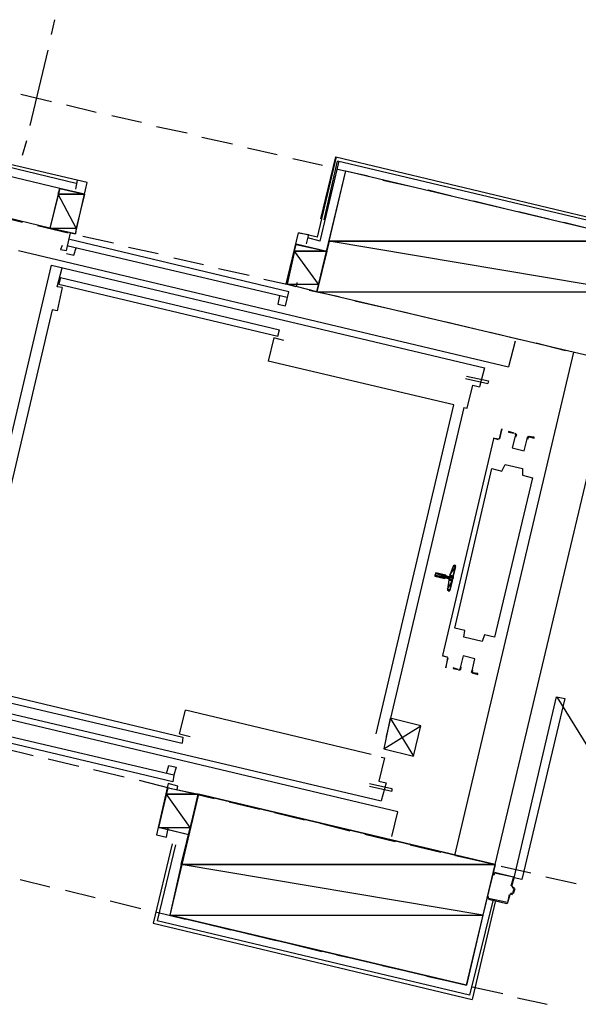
# Model space of a CAD drawing. Header units: feet. Extents: x -79 to 198, y -22 to 181.
# Tile 367 of 656: x 69 to 78, y 49 to 65. Entities that reach past the tile are written whole.
import ezdxf

# ---------------------------------------------------------------- set-up
doc = ezdxf.new("R2010")
doc.units = ezdxf.units.FT
for name, color, linetype in [('A-LINEA', 7, 'CONTINUOUS'), ('A-LINEA-FINA', 9, 'CONTINUOUS'), ('A-MURO-CONCRETO', 8, 'CONTINUOUS')]:
    doc.layers.add(name, color=color, linetype=linetype)

msp = doc.modelspace()

# ---------------------------------------------------------------- linework, layer by layer
at = {"layer": 'A-LINEA'}
for p, q in [((69.8133, 64.4178), (69.8667, 64.6578)), ((69.8133, 64.4178), (69.8667, 64.6578)), ((69.4667, 62.9511), (69.76, 64.1644)), ((69.4667, 62.9511), (69.76, 64.1644)), ((69.32, 63.4578), (69.8133, 63.3378)), ((69.32, 63.4578), (69.8133, 63.3378)), ((70.0533, 63.2844), (70.5333, 63.1644)), ((70.0533, 63.2844), (70.5333, 63.1644)), ((70.7867, 63.1111), (71.2667, 63.0044)), ((70.7867, 63.1111), (71.2667, 63.0044)), ((71.5067, 62.9378), (72, 62.8311)), ((71.5067, 62.9378), (72, 62.8311)), ((72.24, 62.7644), (72.7333, 62.6578)), ((72.24, 62.7644), (72.7333, 62.6578)), ((69.3467, 62.4711), (69.4133, 62.7111)), ((69.3467, 62.4711), (69.4133, 62.7111)), ((72.9733, 62.5911), (73.4533, 62.4844)), ((72.9733, 62.5911), (73.4533, 62.4844)), ((70.2133, 62.0178), (68.3733, 62.4578)), ((70.2267, 62.0711), (68.3867, 62.4978)), ((73.7067, 62.4178), (74.1867, 62.3111)), ((73.7067, 62.4178), (74.1867, 62.3111)), ((74.1067, 61.1511), (74.4133, 62.4444)), ((74.16, 61.4444), (74.4, 62.4444)), ((74.4, 62.4444), (79.5467, 61.2178)), ((69.9467, 61.9378), (68.5867, 62.2578)), ((69.9467, 61.9378), (68.5867, 62.2578)), ((74.1467, 61.0844), (74.4533, 62.3778)), ((74.2133, 61.4311), (74.4267, 62.3778)), ((79.48, 61.1778), (74.4267, 62.3778)), ((74.4267, 62.2444), (74.92, 62.1378)), ((74.4267, 62.2444), (74.92, 62.1378)), ((69.9467, 61.9378), (69.7867, 61.2978)), ((69.9467, 61.9378), (69.7867, 61.2978)), ((70.3467, 61.8444), (69.9467, 61.9378)), ((70.3467, 61.8444), (69.9467, 61.9378)), ((75.16, 62.0711), (75.6533, 61.9644)), ((75.16, 62.0711), (75.6533, 61.9644)), ((70.2, 61.2044), (70.3467, 61.8444)), ((70.2, 61.2044), (70.3467, 61.8444)), ((75.8933, 61.9111), (76.3733, 61.7911)), ((75.8933, 61.9111), (76.3733, 61.7911)), ((69.7867, 61.2978), (68.44, 61.6178)), ((69.7867, 61.2978), (68.44, 61.6178)), ((76.6267, 61.7378), (77.1067, 61.6178)), ((76.6267, 61.7378), (77.1067, 61.6178)), ((68.8667, 61.5111), (69.3467, 61.3911)), ((68.8667, 61.5111), (69.3467, 61.3911)), ((77.3467, 61.5644), (77.84, 61.4444)), ((77.3467, 61.5644), (77.84, 61.4444)), ((69.5867, 61.3378), (70.08, 61.2178)), ((69.5867, 61.3378), (70.08, 61.2178)), ((70.2, 61.2044), (69.7867, 61.2978)), ((70.2, 61.2044), (69.7867, 61.2978)), ((78.08, 61.3911), (78.5733, 61.2711)), ((78.08, 61.3911), (78.5733, 61.2711)), ((70.32, 61.1644), (70.8133, 61.0578)), ((70.32, 61.1644), (70.8133, 61.0578)), ((74.1067, 61.1511), (73.8, 61.2178)), ((73.6133, 60.1778), (70.08, 61.0044)), ((73.6133, 60.1778), (70.08, 61.0044)), ((73.64, 60.2711), (70.1067, 61.1111)), ((73.64, 60.2711), (70.1067, 61.1111)), ((71.0533, 60.9911), (71.5333, 60.8844)), ((71.0533, 60.9911), (71.5333, 60.8844)), ((74.1467, 61.0844), (73.9467, 61.1378)), ((69.28, 60.9378), (77.1867, 59.0578)), ((69.28, 60.9378), (77.1867, 59.0578)), ((68.12, 53.5244), (69.8133, 60.6978)), ((68.12, 53.5244), (69.8133, 60.6978)), ((69.8133, 60.6978), (76.8, 59.0444)), ((69.8133, 60.6978), (76.8, 59.0444)), ((71.7867, 60.8178), (72.2667, 60.7111)), ((71.7867, 60.8178), (72.2667, 60.7111)), ((69.9067, 60.3511), (69.9867, 60.6578)), ((69.9067, 60.3511), (69.9867, 60.6578)), ((72.5067, 60.6444), (73, 60.5378)), ((72.5067, 60.6444), (73, 60.5378)), ((69.9867, 60.3378), (69.9067, 60.3511)), ((69.9867, 60.3378), (69.9067, 60.3511)), ((69.96, 60.4978), (69.9333, 60.3911)), ((69.96, 60.4978), (69.9333, 60.3911)), ((69.9333, 60.3911), (73.4667, 59.5511)), ((69.9333, 60.3911), (73.4667, 59.5511)), ((69.96, 60.4978), (73.4933, 59.6578)), ((69.96, 60.4978), (73.4933, 59.6578)), ((73.24, 60.4711), (73.7333, 60.3644)), ((73.24, 60.4711), (73.7333, 60.3644)), ((73.4933, 60.2044), (73.4667, 60.0711)), ((73.4933, 60.2044), (73.4667, 60.0711)), ((73.9733, 60.2978), (74.4533, 60.1911)), ((73.9733, 60.2978), (74.4533, 60.1911)), ((74.7067, 60.1244), (75.1867, 60.0178)), ((74.7067, 60.1244), (75.1867, 60.0178)), ((69.8267, 59.9778), (68.4933, 54.3378)), ((69.8267, 59.9778), (68.4933, 54.3378)), ((75.4267, 59.9644), (75.92, 59.8444)), ((75.4267, 59.9644), (75.92, 59.8444)), ((76.16, 59.7911), (76.6533, 59.6711)), ((76.16, 59.7911), (76.6533, 59.6711)), ((73.4667, 59.5511), (73.4933, 59.6578)), ((73.4667, 59.5511), (73.4933, 59.6578)), ((76.8933, 59.6178), (77.3733, 59.4978)), ((76.8933, 59.6178), (77.3733, 59.4978)), ((77.2933, 59.4711), (77.1867, 59.0578)), ((77.2933, 59.4711), (77.1867, 59.0578)), ((77.6267, 59.4444), (78.1067, 59.3244)), ((77.6267, 59.4444), (78.1067, 59.3244)), ((76.32, 51.1778), (78.24, 59.2978)), ((76.32, 51.1778), (78.24, 59.2978)), ((76.3067, 58.4444), (73.3067, 59.1511)), ((76.3067, 58.4444), (73.3067, 59.1511)), ((76.9733, 51.0311), (78.8933, 59.1378)), ((76.9733, 51.0311), (78.8933, 59.1378)), ((76.8, 59.0444), (76.72, 58.7378)), ((76.8, 59.0444), (76.72, 58.7378)), ((76.4933, 58.8711), (76.8533, 58.7911)), ((76.4933, 58.8711), (76.8533, 58.7911)), ((75.0533, 53.1378), (76.3067, 58.4444)), ((75.0533, 53.1378), (76.3067, 58.4444)), ((76.4667, 58.4044), (75.2133, 53.0978)), ((76.4667, 58.4044), (75.2133, 53.0978)), ((76.9467, 57.8978), (76.9467, 57.8978)), ((76.9467, 57.8978), (76.9467, 57.8978)), ((76.2933, 55.8444), (76.24, 55.6978)), ((76.2933, 55.8444), (76.24, 55.6978)), ((76.3179, 55.8439), (76.2942, 55.8304)), ((76.3179, 55.8439), (76.2942, 55.8304)), ((76.1733, 55.6978), (76.1733, 55.6978)), ((76.1733, 55.6978), (76.1733, 55.6978)), ((76.2267, 55.6711), (76.1733, 55.6844)), ((76.2267, 55.6711), (76.1733, 55.6844)), ((76.1733, 55.6578), (76.2133, 55.6444)), ((76.1733, 55.6578), (76.2133, 55.6444)), ((76.1733, 55.6444), (76.1733, 55.6444)), ((76.1733, 55.6444), (76.1733, 55.6444)), ((76.1867, 55.6978), (76.1867, 55.6978)), ((76.1867, 55.6978), (76.1867, 55.6978)), ((76.2267, 55.6178), (76.2, 55.4711)), ((76.2267, 55.6178), (76.2, 55.4711)), ((76.2136, 55.4677), (76.2287, 55.445)), ((76.2136, 55.4677), (76.2287, 55.445)), ((76.2, 54.3778), (76.12, 54.3911)), ((76.2, 54.3778), (76.12, 54.3911)), ((68.4133, 53.9244), (71.9333, 53.0844)), ((68.4133, 53.9244), (71.9333, 53.0844)), ((68.16, 53.6978), (75.1333, 52.0578)), ((68.16, 53.6978), (75.1333, 52.0578)), ((68.3867, 53.8178), (71.92, 52.9911)), ((68.3867, 53.8178), (71.92, 52.9911)), ((80.2126, 50.1189), (77.9758, 53.724)), ((80.2126, 50.1189), (77.9758, 53.724)), ((75.4, 51.8844), (68.1467, 53.6044)), ((75.4, 51.8844), (68.1467, 53.6044)), ((71.88, 53.1378), (71.9733, 53.5244)), ((71.88, 53.1378), (71.9733, 53.5244)), ((74.9733, 52.8044), (71.9733, 53.5244)), ((74.9733, 52.8044), (71.9733, 53.5244)), ((71.7733, 52.3644), (68.24, 53.2044)), ((71.7733, 52.3644), (68.24, 53.2044)), ((71.7867, 52.4711), (68.2667, 53.2978)), ((71.7867, 52.4711), (68.2667, 53.2978)), ((75.1733, 52.8978), (75.7733, 53.2711)), ((75.1733, 52.8978), (75.7733, 53.2711)), ((71.88, 53.1378), (72.0533, 53.0978)), ((71.88, 53.1378), (72.0533, 53.0978)), ((71.9333, 53.0844), (71.92, 52.9911)), ((71.9333, 53.0844), (71.92, 52.9911)), ((69.04, 52.9111), (69.52, 52.7911)), ((69.04, 52.9111), (69.52, 52.7911)), ((69.76, 52.7378), (70.2533, 52.6178)), ((69.76, 52.7378), (70.2533, 52.6178)), ((75.1867, 52.7511), (75.0933, 52.3778)), ((75.1867, 52.7511), (75.0933, 52.3778)), ((75.1333, 52.7644), (75.1867, 52.7511)), ((75.1333, 52.7644), (75.1867, 52.7511)), ((70.4933, 52.5644), (70.9867, 52.4444)), ((70.4933, 52.5644), (70.9867, 52.4444)), ((71.6667, 52.4978), (71.7067, 52.6311)), ((71.6667, 52.4978), (71.7067, 52.6311)), ((71.2267, 52.3911), (71.7067, 52.2711)), ((71.2267, 52.3911), (71.7067, 52.2711)), ((71.5467, 51.6311), (71.6933, 52.2711)), ((71.5467, 51.6311), (71.6933, 52.2711)), ((74.9467, 52.3378), (75.3067, 52.2578)), ((74.9467, 52.3378), (75.3067, 52.2578)), ((74.9467, 52.2978), (75.3067, 52.2178)), ((74.9467, 52.2978), (75.3067, 52.2178)), ((75.3067, 52.2578), (75.3067, 52.2178)), ((75.3067, 52.2578), (75.3067, 52.2178)), ((71.9467, 52.2178), (72.44, 52.0978)), ((71.9467, 52.2178), (72.44, 52.0978)), ((72.68, 52.0444), (73.1733, 51.9244)), ((72.68, 52.0444), (73.1733, 51.9244)), ((73.4133, 51.8711), (73.8933, 51.7511)), ((73.4133, 51.8711), (73.8933, 51.7511)), ((75.3067, 51.4844), (75.4, 51.8844)), ((75.3067, 51.4844), (75.4, 51.8844)), ((74.1467, 51.6978), (74.6267, 51.5778)), ((74.1467, 51.6978), (74.6267, 51.5778)), ((74.8667, 51.5244), (75.36, 51.4044)), ((74.8667, 51.5244), (75.36, 51.4044)), ((71.76, 51.3644), (71.4533, 50.0844)), ((71.8133, 51.3511), (71.52, 50.1244)), ((75.6, 51.3511), (76.0933, 51.2311)), ((75.6, 51.3511), (76.0933, 51.2311)), ((76.3333, 51.1778), (76.8133, 51.0711)), ((76.3333, 51.1778), (76.8133, 51.0711)), ((77.0667, 51.0044), (77.5467, 50.8978)), ((77.0667, 51.0044), (77.5467, 50.8978)), ((76.96, 50.8978), (76.96, 50.8978)), ((76.96, 50.8978), (76.96, 50.8978)), ((77.24, 50.6844), (77.28, 50.8178)), ((77.24, 50.6844), (77.28, 50.8178)), ((77.7867, 50.8311), (78.28, 50.7244)), ((77.7867, 50.8311), (78.28, 50.7244)), ((69.3067, 50.7911), (69.7867, 50.6711)), ((69.3067, 50.7911), (69.7867, 50.6711)), ((77.2405, 50.6824), (77.2554, 50.6583)), ((77.2405, 50.6824), (77.2554, 50.6583)), ((77.2533, 50.6844), (77.2533, 50.6844)), ((77.2533, 50.6844), (77.2533, 50.6844)), ((70.04, 50.6178), (70.52, 50.4978)), ((70.04, 50.6178), (70.52, 50.4978)), ((77.1733, 50.4044), (77.2133, 50.5511)), ((77.1733, 50.4044), (77.2133, 50.5511)), ((77.2379, 50.5639), (77.2139, 50.549)), ((77.2379, 50.5639), (77.2139, 50.549)), ((77.2267, 50.5644), (77.2533, 50.5511)), ((77.2267, 50.5644), (77.2533, 50.5511)), ((77.2267, 50.5511), (77.2267, 50.5511)), ((77.2267, 50.5511), (77.2267, 50.5511)), ((77.2533, 50.5644), (77.2533, 50.5644)), ((77.2533, 50.5644), (77.2533, 50.5644)), ((77.2667, 50.5644), (77.2933, 50.6444)), ((77.2667, 50.5644), (77.2933, 50.6444)), ((70.76, 50.4444), (71.2533, 50.3244)), ((70.76, 50.4444), (71.2533, 50.3244)), ((76.9333, 50.4444), (76.56, 48.9244)), ((76.9733, 50.4311), (76.6, 48.8578)), ((76.8667, 50.4844), (76.8667, 50.4844)), ((76.8667, 50.4844), (76.8667, 50.4844)), ((76.8667, 50.4711), (77.16, 50.4044)), ((76.8667, 50.4711), (77.16, 50.4044)), ((77.1733, 50.4178), (77.1733, 50.4178)), ((77.1733, 50.4178), (77.1733, 50.4178)), ((71.4933, 50.2711), (71.9733, 50.1511)), ((71.4933, 50.2711), (71.9733, 50.1511)), ((71.4533, 50.0844), (76.6, 48.8578)), ((76.56, 48.9244), (71.52, 50.1244)), ((72.2267, 50.0978), (72.7067, 49.9778)), ((72.2267, 50.0978), (72.7067, 49.9778)), ((72.9467, 49.9244), (73.44, 49.8044)), ((72.9467, 49.9244), (73.44, 49.8044)), ((73.68, 49.7511), (74.1733, 49.6311)), ((73.68, 49.7511), (74.1733, 49.6311)), ((74.4133, 49.5778), (74.8933, 49.4711)), ((74.4133, 49.5778), (74.8933, 49.4711)), ((75.1467, 49.4044), (75.6267, 49.2978)), ((75.1467, 49.4044), (75.6267, 49.2978)), ((75.8667, 49.2311), (76.36, 49.1244)), ((75.8667, 49.2311), (76.36, 49.1244)), ((76.6, 49.0578), (77.0933, 48.9511)), ((76.6, 49.0578), (77.0933, 48.9511)), ((77.3333, 48.8844), (77.8133, 48.7778)), ((77.3333, 48.8844), (77.8133, 48.7778))]:
    msp.add_line(p, q, dxfattribs=at)
for points in [[(79.3467, 61.0844), (78.8933, 59.1378), (74.0933, 60.2711), (74.56, 62.2178), (79.3467, 61.0844)], [(79.3467, 61.0844), (78.8933, 59.1378), (74.0933, 60.2711), (74.56, 62.2178), (79.3467, 61.0844)], [(69.9867, 61.0178), (69.96, 60.9511), (70.0533, 60.9378), (70.12, 61.2178), (70.2, 61.2044), (70.3867, 62.0311), (70.2267, 62.0711), (70.2, 61.9244)], [(69.9867, 61.0178), (69.96, 60.9511), (70.0533, 60.9378), (70.12, 61.2178), (70.2, 61.2044), (70.3867, 62.0311), (70.2267, 62.0711), (70.2, 61.9244)], [(73.7733, 60.4178), (73.76, 60.3511), (73.6, 60.3911), (73.8, 61.2178), (73.96, 61.1911), (73.92, 61.0444)], [(73.7733, 60.4178), (73.76, 60.3511), (73.6, 60.3911), (73.8, 61.2178), (73.96, 61.1911), (73.92, 61.0444)], [(73.76, 61.0444), (74.2533, 60.9244), (74.0933, 60.2711), (73.6133, 60.3911)], [(73.76, 61.0444), (74.2533, 60.9244), (74.0933, 60.2711), (73.6133, 60.3911)], [(70.0533, 60.8844), (70.1733, 60.8578), (70.2133, 60.9778)], [(70.0533, 60.8844), (70.1733, 60.8578), (70.2133, 60.9778)], [(69.9867, 60.3378), (69.9067, 59.9644), (69.8267, 59.9778)], [(69.9867, 60.3378), (69.9067, 59.9644), (69.8267, 59.9778)], [(73.4667, 60.0711), (73.5867, 60.0444), (73.64, 60.2711)], [(73.4667, 60.0711), (73.5867, 60.0444), (73.64, 60.2711)], [(73.56, 59.4844), (73.4, 59.5244), (73.3067, 59.1511)], [(73.56, 59.4844), (73.4, 59.5244), (73.3067, 59.1511)], [(76.4667, 58.4044), (76.52, 58.3911), (76.6133, 58.7644), (76.72, 58.7378)], [(76.4667, 58.4044), (76.52, 58.3911), (76.6133, 58.7644), (76.72, 58.7378)], [(76.5067, 58.9111), (76.8667, 58.8311), (76.8533, 58.7911)], [(76.5067, 58.9111), (76.8667, 58.8311), (76.8533, 58.7911)], [(77.0267, 57.8844), (76.9467, 57.9111), (77.04, 57.8978), (77.08, 58.0578), (77.04, 57.8978), (77.04, 57.8978)], [(77.0267, 57.8844), (76.9467, 57.9111), (77.04, 57.8978), (77.08, 58.0578), (77.04, 57.8978), (77.04, 57.8978)], [(77.28, 57.9911), (77.1867, 58.0178), (77.1867, 58.0044), (77.28, 57.9911)], [(77.28, 57.9911), (77.1867, 58.0178), (77.1867, 58.0044), (77.28, 57.9911)], [(77.2973, 57.9408), (77.3064, 57.9609), (77.2915, 57.9772)], [(77.2973, 57.9408), (77.3064, 57.9609), (77.2915, 57.9772)], [(77.3043, 57.9295), (77.3196, 57.963), (77.2947, 57.9901)], [(77.3043, 57.9295), (77.3196, 57.963), (77.2947, 57.9901)], [(76.9467, 57.8978), (76.12, 54.4044), (76.2, 54.3778)], [(76.9467, 57.8978), (76.9467, 57.8978), (76.12, 54.4044), (76.12, 54.4044)], [(76.9467, 57.8978), (76.12, 54.4044), (76.2, 54.3778)], [(76.9467, 57.8978), (76.9467, 57.8978), (76.12, 54.4044), (76.12, 54.4044)], [(77.2931, 57.9435), (77.2476, 57.7509), (77.4402, 57.7053), (77.4858, 57.8979)], [(77.2931, 57.9435), (77.2476, 57.7509), (77.4402, 57.7053), (77.4858, 57.8979)], [(77.2931, 57.9435), (77.2476, 57.7509), (77.4402, 57.7053), (77.4858, 57.8979)], [(77.2931, 57.9435), (77.2476, 57.7509), (77.4402, 57.7053), (77.4858, 57.8979)], [(77.5207, 57.937), (77.4863, 57.9239), (77.4849, 57.8871)], [(77.5207, 57.937), (77.4863, 57.9239), (77.4849, 57.8871)], [(77.5177, 57.924), (77.4971, 57.9161), (77.4962, 57.8941)], [(77.5177, 57.924), (77.4971, 57.9161), (77.4962, 57.8941)], [(77.5067, 57.9378), (77.6, 57.9111), (77.6, 57.9244), (77.5067, 57.9378)], [(77.5067, 57.9378), (77.6, 57.9111), (77.6, 57.9244), (77.5067, 57.9378)], [(77.5733, 57.2711), (76.96, 54.6978), (76.8, 54.7378), (76.76, 54.6311), (76.4667, 54.6978), (76.48, 54.8044), (76.32, 54.8444), (76.92, 57.4178), (77.08, 57.3778), (77.1333, 57.4844), (77.4133, 57.4178), (77.4133, 57.3111), (77.5733, 57.2711)], [(77.5733, 57.2711), (76.96, 54.6978), (76.8, 54.7378), (76.76, 54.6311), (76.4667, 54.6978), (76.48, 54.8044), (76.32, 54.8444), (76.92, 57.4178), (77.08, 57.3778), (77.1333, 57.4844), (77.4133, 57.4178), (77.4133, 57.3111), (77.5733, 57.2711)], [(76.2267, 55.4444), (76.24, 55.4444), (76.3333, 55.8444), (76.32, 55.8578)], [(76.2267, 55.4444), (76.24, 55.4444), (76.3333, 55.8444), (76.32, 55.8578)], [(76.1733, 55.6978), (76.0133, 55.7378), (76, 55.6844), (76.16, 55.6444)], [(76.1733, 55.6978), (76.0133, 55.7378), (76, 55.6844), (76.16, 55.6444)], [(76.2395, 55.6198), (76.237, 55.635), (76.2246, 55.6439)], [(76.2395, 55.6198), (76.237, 55.635), (76.2246, 55.6439)], [(76.2287, 55.6716), (76.2438, 55.6741), (76.2528, 55.6865)], [(76.2287, 55.6716), (76.2438, 55.6741), (76.2528, 55.6865)], [(76.2, 54.3644), (76.2, 54.3644), (76.1733, 54.2178), (76.1733, 54.2044), (76.2133, 54.3644)], [(76.2, 54.3644), (76.2, 54.3644), (76.1733, 54.2178), (76.1733, 54.2044), (76.2133, 54.3644)], [(76.6003, 54.1587), (76.6458, 54.3513), (76.4531, 54.3969), (76.4075, 54.2043)], [(76.6003, 54.1587), (76.6458, 54.3513), (76.4531, 54.3969), (76.4075, 54.2043)], [(76.6003, 54.1587), (76.6458, 54.3513), (76.4531, 54.3969), (76.4075, 54.2043)], [(76.6003, 54.1587), (76.6458, 54.3513), (76.4531, 54.3969), (76.4075, 54.2043)], [(76.3733, 54.1778), (76.2933, 54.2044), (76.2933, 54.1911), (76.3733, 54.1778)], [(76.3733, 54.1778), (76.2933, 54.2044), (76.2933, 54.1911), (76.3733, 54.1778)], [(76.386, 54.1653), (76.4204, 54.1783), (76.4218, 54.2151)], [(76.386, 54.1653), (76.4204, 54.1783), (76.4218, 54.2151)], [(76.3889, 54.1783), (76.4096, 54.1861), (76.4104, 54.2082)], [(76.3889, 54.1783), (76.4096, 54.1861), (76.4104, 54.2082)], [(76.6023, 54.1727), (76.5871, 54.1392), (76.612, 54.1121)], [(76.6023, 54.1727), (76.5871, 54.1392), (76.612, 54.1121)], [(76.6094, 54.1614), (76.6003, 54.1413), (76.6152, 54.125)], [(76.6094, 54.1614), (76.6003, 54.1413), (76.6152, 54.125)], [(76.6, 54.1244), (76.6933, 54.0978), (76.6933, 54.1111), (76.6133, 54.1244)], [(76.6, 54.1244), (76.6933, 54.0978), (76.6933, 54.1111), (76.6133, 54.1244)], [(77.28, 50.8178), (77.96, 53.7378), (78.0933, 53.7111), (77.4, 50.7911), (77.28, 50.8178)], [(77.28, 50.8178), (77.96, 53.7378), (78.0933, 53.7111), (77.4, 50.7911), (77.28, 50.8178)], [(75.28, 53.3911), (75.6533, 52.7778), (75.7733, 53.2711), (75.28, 53.3911), (75.1733, 52.8978), (75.6533, 52.7778)], [(75.28, 53.3911), (75.6533, 52.7778), (75.7733, 53.2711), (75.28, 53.3911), (75.1733, 52.8978), (75.6533, 52.7778)], [(71.7067, 52.6311), (71.8267, 52.6044), (71.7867, 52.4711), (71.7733, 52.3644)], [(71.7067, 52.6311), (71.8267, 52.6044), (71.7867, 52.4711), (71.7733, 52.3644)], [(71.84, 52.2444), (71.8533, 52.2978), (71.6933, 52.3378), (71.5067, 51.5111), (71.6667, 51.4711), (71.6933, 51.6178)], [(71.84, 52.2444), (71.8533, 52.2978), (71.6933, 52.3378), (71.5067, 51.5111), (71.6667, 51.4711), (71.6933, 51.6178)], [(71.6933, 52.2711), (72.1867, 52.1644), (72.0267, 51.5111), (71.5467, 51.6311)], [(71.6933, 52.2711), (72.1867, 52.1644), (72.0267, 51.5111), (71.5467, 51.6311)], [(75.0933, 52.3778), (75.2133, 52.3511), (75.1333, 52.0578)], [(75.0933, 52.3778), (75.2133, 52.3511), (75.1333, 52.0578)], [(76.5067, 49.0844), (76.9733, 51.0311), (72.1867, 52.1644), (71.72, 50.2178), (76.5067, 49.0844)], [(76.5067, 49.0844), (76.9733, 51.0311), (72.1867, 52.1644), (71.72, 50.2178), (76.5067, 49.0844)], [(76.9467, 50.8978), (76.9467, 50.8711), (76.96, 50.8711), (76.96, 50.8978), (77.2667, 50.8311), (77.2267, 50.6844)], [(76.9467, 50.8978), (76.9467, 50.8711), (76.96, 50.8711), (76.96, 50.8978), (77.2667, 50.8311), (77.2267, 50.6844)], [(76.96, 50.9111), (77.2667, 50.8311), (77.2667, 50.8311)], [(76.96, 50.9111), (77.2667, 50.8311), (77.2667, 50.8311)], [(77.2533, 50.6578), (77.28, 50.6578), (77.2533, 50.5644), (77.2267, 50.5644)], [(77.2533, 50.6578), (77.28, 50.6578), (77.2533, 50.5644), (77.2267, 50.5644)], [(77.2533, 50.6711), (77.28, 50.6578), (77.28, 50.6578)], [(77.2533, 50.6711), (77.28, 50.6578), (77.28, 50.6578)], [(77.2, 50.5511), (77.1733, 50.4178), (76.8667, 50.4844), (76.8667, 50.5111), (76.8533, 50.5111), (76.8533, 50.4844)], [(77.2, 50.5511), (77.1733, 50.4178), (76.8667, 50.4844), (76.8667, 50.5111), (76.8533, 50.5111), (76.8533, 50.4844)]]:
    msp.add_lwpolyline(points, dxfattribs=at)
at = {"layer": 'A-LINEA-FINA'}
for p, q in [((76.3333, 55.8311), (76.2933, 55.8444)), ((76.3333, 55.8444), (76.2933, 55.8444)), ((76.3333, 55.8311), (76.2933, 55.8444)), ((76.3333, 55.8444), (76.2933, 55.8444)), ((76.3333, 55.8444), (76.3067, 55.8578)), ((76.3333, 55.8444), (76.3067, 55.8578)), ((76.16, 55.6578), (76, 55.6844)), ((76.16, 55.6578), (76, 55.6844)), ((76.1733, 55.6978), (76.0133, 55.7378)), ((76.1733, 55.6978), (76.0133, 55.7378)), ((76.1733, 55.6844), (76.0133, 55.7244)), ((76.1733, 55.6978), (76.0133, 55.7244)), ((76.1733, 55.6844), (76.0133, 55.7244)), ((76.1733, 55.6978), (76.0133, 55.7244)), ((76.28, 55.6311), (76.2267, 55.6444)), ((76.28, 55.6311), (76.2267, 55.6444)), ((76.28, 55.6178), (76.2267, 55.6311)), ((76.28, 55.6178), (76.2267, 55.6311)), ((76.2933, 55.6711), (76.24, 55.6844)), ((76.2933, 55.6711), (76.24, 55.6844)), ((76.24, 55.4578), (76.2, 55.4711)), ((76.24, 55.4578), (76.2, 55.4711)), ((76.24, 55.4578), (76.2, 55.4578)), ((76.24, 55.4578), (76.2, 55.4578)), ((76.24, 55.4444), (76.2133, 55.4578)), ((76.24, 55.4444), (76.2133, 55.4578)), ((76.24, 55.4444), (76.2133, 55.4578)), ((76.24, 55.4444), (76.2133, 55.4578)), ((76.24, 55.4444), (76.2133, 55.4444)), ((76.24, 55.4444), (76.2133, 55.4444)), ((76.24, 55.4444), (76.2133, 55.4444)), ((76.24, 55.4444), (76.2133, 55.4444)), ((76.24, 55.4444), (76.2267, 55.4444)), ((76.24, 55.4444), (76.2267, 55.4444))]:
    msp.add_line(p, q, dxfattribs=at)
for points in [[(76.24, 55.6978), (76.3333, 55.8311), (76.2933, 55.8444), (76.24, 55.6978)], [(76.24, 55.6978), (76.3333, 55.8311), (76.2933, 55.8444), (76.24, 55.6978)], [(76.2933, 55.6844), (76.24, 55.6978), (76.3333, 55.8311), (76.2933, 55.6844)], [(76.2933, 55.6844), (76.24, 55.6978), (76.3333, 55.8311), (76.2933, 55.6844)], [(76.2933, 55.8444), (76.3333, 55.8311), (76.3333, 55.8311), (76.2933, 55.8444)], [(76.3333, 55.8311), (76.3333, 55.8311), (76.2933, 55.8444), (76.3333, 55.8311)], [(76.3333, 55.8311), (76.2933, 55.8444), (76.3333, 55.8311), (76.3333, 55.8311), (76.3333, 55.8311)], [(76.3333, 55.8444), (76.3333, 55.8444), (76.2933, 55.8444), (76.3333, 55.8444)], [(76.3333, 55.8444), (76.2933, 55.8444), (76.3333, 55.8311), (76.3333, 55.8444), (76.3333, 55.8444)], [(76.2933, 55.8444), (76.3333, 55.8444), (76.3067, 55.8444), (76.2933, 55.8444)], [(76.2933, 55.8444), (76.3333, 55.8311), (76.3333, 55.8311), (76.2933, 55.8444)], [(76.3333, 55.8311), (76.3333, 55.8311), (76.2933, 55.8444), (76.3333, 55.8311)], [(76.3333, 55.8311), (76.2933, 55.8444), (76.3333, 55.8311), (76.3333, 55.8311), (76.3333, 55.8311)], [(76.3333, 55.8444), (76.3333, 55.8444), (76.2933, 55.8444), (76.3333, 55.8444)], [(76.3333, 55.8444), (76.2933, 55.8444), (76.3333, 55.8311), (76.3333, 55.8444), (76.3333, 55.8444)], [(76.2933, 55.8444), (76.3333, 55.8444), (76.3067, 55.8444), (76.2933, 55.8444)], [(76.3333, 55.8444), (76.3067, 55.8444), (76.3067, 55.8578), (76.3333, 55.8444), (76.3333, 55.8444)], [(76.3333, 55.8444), (76.3333, 55.8444), (76.3067, 55.8578), (76.3333, 55.8444)], [(76.3067, 55.8578), (76.3333, 55.8444), (76.3333, 55.8444), (76.3067, 55.8578)], [(76.3333, 55.8444), (76.3333, 55.8444), (76.3067, 55.8578), (76.3333, 55.8444)], [(76.3333, 55.8444), (76.3067, 55.8578), (76.32, 55.8578), (76.3333, 55.8444), (76.3333, 55.8444)], [(76.3067, 55.8578), (76.3333, 55.8444), (76.3333, 55.8444), (76.3067, 55.8578), (76.3067, 55.8578)], [(76.3333, 55.8444), (76.3067, 55.8444), (76.3067, 55.8578), (76.3333, 55.8444), (76.3333, 55.8444)], [(76.3333, 55.8444), (76.3333, 55.8444), (76.3067, 55.8578), (76.3333, 55.8444)], [(76.3067, 55.8578), (76.3333, 55.8444), (76.3333, 55.8444), (76.3067, 55.8578)], [(76.3333, 55.8444), (76.3333, 55.8444), (76.3067, 55.8578), (76.3333, 55.8444)], [(76.3333, 55.8444), (76.3067, 55.8578), (76.32, 55.8578), (76.3333, 55.8444), (76.3333, 55.8444)], [(76.3067, 55.8578), (76.3333, 55.8444), (76.3333, 55.8444), (76.3067, 55.8578), (76.3067, 55.8578)], [(76.3067, 55.8444), (76.3333, 55.8444), (76.3333, 55.8444), (76.3067, 55.8444)], [(76.3067, 55.8444), (76.3333, 55.8444), (76.3333, 55.8444), (76.3067, 55.8444)], [(76, 55.6978), (76.2933, 55.6578), (76.0133, 55.7244), (76, 55.6978), (76, 55.6978)], [(76, 55.6978), (76.2933, 55.6578), (76.0133, 55.7244), (76, 55.6978), (76, 55.6978)], [(76, 55.6844), (76.16, 55.6578), (76, 55.6978), (76, 55.6844), (76, 55.6844)], [(76, 55.6978), (76.16, 55.6578), (76.16, 55.6578), (76, 55.6978)], [(76.16, 55.6578), (76.16, 55.6578), (76, 55.6978), (76.16, 55.6578), (76.16, 55.6578)], [(76, 55.6978), (76.16, 55.6578), (76.16, 55.6578), (76, 55.6978)], [(76.16, 55.6578), (76.16, 55.6578), (76, 55.6978), (76.16, 55.6578), (76.16, 55.6578)], [(76.1733, 55.6578), (76.1733, 55.6578), (76, 55.6978), (76.1733, 55.6578)], [(76.1733, 55.6578), (76, 55.6978), (76.16, 55.6578), (76.1733, 55.6578), (76.1733, 55.6578)], [(76, 55.6978), (76.1733, 55.6578), (76.1733, 55.6578), (76, 55.6978)], [(76.1733, 55.6578), (76.1733, 55.6578), (76, 55.6978), (76.1733, 55.6578), (76.1733, 55.6578)], [(76, 55.6978), (76.1733, 55.6578), (76.1733, 55.6578), (76, 55.6978)], [(76.1733, 55.6578), (76.1733, 55.6578), (76, 55.6978), (76.1733, 55.6578), (76.1733, 55.6578)], [(76, 55.6978), (76.1733, 55.6578), (76.1733, 55.6578), (76, 55.6978)], [(76.1733, 55.6578), (76.1733, 55.6578), (76, 55.6978), (76.1733, 55.6578), (76.1733, 55.6578)], [(76.28, 55.6311), (76, 55.6978), (76.2933, 55.6578), (76.28, 55.6311)], [(76, 55.6844), (76.16, 55.6578), (76, 55.6978), (76, 55.6844), (76, 55.6844)], [(76, 55.6978), (76.16, 55.6578), (76.16, 55.6578), (76, 55.6978)], [(76.16, 55.6578), (76.16, 55.6578), (76, 55.6978), (76.16, 55.6578), (76.16, 55.6578)], [(76, 55.6978), (76.16, 55.6578), (76.16, 55.6578), (76, 55.6978)], [(76.16, 55.6578), (76.16, 55.6578), (76, 55.6978), (76.16, 55.6578), (76.16, 55.6578)], [(76.1733, 55.6578), (76.1733, 55.6578), (76, 55.6978), (76.1733, 55.6578)], [(76.1733, 55.6578), (76, 55.6978), (76.16, 55.6578), (76.1733, 55.6578), (76.1733, 55.6578)], [(76, 55.6978), (76.1733, 55.6578), (76.1733, 55.6578), (76, 55.6978)], [(76.1733, 55.6578), (76.1733, 55.6578), (76, 55.6978), (76.1733, 55.6578), (76.1733, 55.6578)], [(76, 55.6978), (76.1733, 55.6578), (76.1733, 55.6578), (76, 55.6978)], [(76.1733, 55.6578), (76.1733, 55.6578), (76, 55.6978), (76.1733, 55.6578), (76.1733, 55.6578)], [(76, 55.6978), (76.1733, 55.6578), (76.1733, 55.6578), (76, 55.6978)], [(76.1733, 55.6578), (76.1733, 55.6578), (76, 55.6978), (76.1733, 55.6578), (76.1733, 55.6578)], [(76.28, 55.6311), (76, 55.6978), (76.2933, 55.6578), (76.28, 55.6311)], [(76, 55.6844), (76.16, 55.6444), (76.16, 55.6444), (76, 55.6844)], [(76.16, 55.6444), (76.16, 55.6444), (76, 55.6844), (76.16, 55.6444), (76.16, 55.6444)], [(76.16, 55.6578), (76.16, 55.6578), (76, 55.6844), (76.16, 55.6578)], [(76.16, 55.6578), (76, 55.6844), (76.16, 55.6444), (76.16, 55.6578), (76.16, 55.6578)], [(76, 55.6844), (76.16, 55.6444), (76.16, 55.6444), (76, 55.6844)], [(76.16, 55.6444), (76.16, 55.6444), (76, 55.6844), (76.16, 55.6444), (76.16, 55.6444)], [(76.16, 55.6578), (76.16, 55.6578), (76, 55.6844), (76.16, 55.6578)], [(76.16, 55.6578), (76, 55.6844), (76.16, 55.6444), (76.16, 55.6578), (76.16, 55.6578)], [(76.0133, 55.7244), (76.1733, 55.6978), (76.0133, 55.7378), (76.0133, 55.7244)], [(76.0133, 55.7378), (76.1733, 55.6978), (76.1733, 55.6978), (76.0133, 55.7378), (76.0133, 55.7378)], [(76.0133, 55.7378), (76.1733, 55.6978), (76.1733, 55.6978), (76.0133, 55.7378)], [(76.1733, 55.6978), (76.1733, 55.6978), (76.0133, 55.7378), (76.1733, 55.6978), (76.1733, 55.6978)], [(76.0133, 55.7378), (76.1733, 55.6978), (76.1733, 55.6978), (76.0133, 55.7378)], [(76.1733, 55.6978), (76.1733, 55.6978), (76.0133, 55.7378), (76.1733, 55.6978), (76.1733, 55.6978)], [(76.0133, 55.7244), (76.1733, 55.6978), (76.0133, 55.7378), (76.0133, 55.7244)], [(76.0133, 55.7378), (76.1733, 55.6978), (76.1733, 55.6978), (76.0133, 55.7378), (76.0133, 55.7378)], [(76.0133, 55.7378), (76.1733, 55.6978), (76.1733, 55.6978), (76.0133, 55.7378)], [(76.1733, 55.6978), (76.1733, 55.6978), (76.0133, 55.7378), (76.1733, 55.6978), (76.1733, 55.6978)], [(76.0133, 55.7378), (76.1733, 55.6978), (76.1733, 55.6978), (76.0133, 55.7378)], [(76.1733, 55.6978), (76.1733, 55.6978), (76.0133, 55.7378), (76.1733, 55.6978), (76.1733, 55.6978)], [(76.0133, 55.7244), (76.1733, 55.6844), (76.1733, 55.6844), (76.0133, 55.7244)], [(76.1733, 55.6844), (76.1733, 55.6844), (76.0133, 55.7244), (76.1733, 55.6844), (76.1733, 55.6844)], [(76.0133, 55.7244), (76.1733, 55.6844), (76.1733, 55.6844), (76.0133, 55.7244)], [(76.1733, 55.6844), (76.1733, 55.6844), (76.0133, 55.7244), (76.1733, 55.6844), (76.1733, 55.6844)], [(76.0133, 55.7244), (76.1733, 55.6844), (76.1733, 55.6844), (76.0133, 55.7244)], [(76.1733, 55.6844), (76.1733, 55.6844), (76.0133, 55.7244), (76.1733, 55.6844)], [(76.0133, 55.7244), (76.1733, 55.6844), (76.1733, 55.6844), (76.0133, 55.7244), (76.0133, 55.7244)], [(76.1733, 55.6978), (76.1733, 55.6978), (76.0133, 55.7244), (76.1733, 55.6978)], [(76.1733, 55.6978), (76.0133, 55.7244), (76.1733, 55.6844), (76.1733, 55.6978), (76.1733, 55.6978)], [(76.0133, 55.7244), (76.1733, 55.6844), (76.1733, 55.6844), (76.0133, 55.7244)], [(76.1733, 55.6844), (76.1733, 55.6844), (76.0133, 55.7244), (76.1733, 55.6844), (76.1733, 55.6844)], [(76.0133, 55.7244), (76.1733, 55.6844), (76.1733, 55.6844), (76.0133, 55.7244)], [(76.1733, 55.6844), (76.1733, 55.6844), (76.0133, 55.7244), (76.1733, 55.6844), (76.1733, 55.6844)], [(76.0133, 55.7244), (76.1733, 55.6844), (76.1733, 55.6844), (76.0133, 55.7244)], [(76.1733, 55.6844), (76.1733, 55.6844), (76.0133, 55.7244), (76.1733, 55.6844)], [(76.0133, 55.7244), (76.1733, 55.6844), (76.1733, 55.6844), (76.0133, 55.7244), (76.0133, 55.7244)], [(76.1733, 55.6978), (76.1733, 55.6978), (76.0133, 55.7244), (76.1733, 55.6978)], [(76.1733, 55.6978), (76.0133, 55.7244), (76.1733, 55.6844), (76.1733, 55.6978), (76.1733, 55.6978)], [(76.2, 55.4711), (76.28, 55.6044), (76.2267, 55.6178), (76.2, 55.4711), (76.2, 55.4711)], [(76.2, 55.4711), (76.28, 55.6044), (76.2267, 55.6178), (76.2, 55.4711), (76.2, 55.4711)], [(76.24, 55.4578), (76.2, 55.4711), (76.28, 55.6044), (76.24, 55.4578)], [(76.24, 55.4578), (76.2, 55.4711), (76.28, 55.6044), (76.24, 55.4578)], [(76.2267, 55.6444), (76.28, 55.6311), (76.2133, 55.6444), (76.2267, 55.6444), (76.2267, 55.6444)], [(76.2133, 55.6444), (76.28, 55.6311), (76.28, 55.6311), (76.2133, 55.6444)], [(76.28, 55.6311), (76.28, 55.6311), (76.2133, 55.6444), (76.28, 55.6311), (76.28, 55.6311)], [(76.2267, 55.6444), (76.28, 55.6311), (76.2133, 55.6444), (76.2267, 55.6444), (76.2267, 55.6444)], [(76.2133, 55.6444), (76.28, 55.6311), (76.28, 55.6311), (76.2133, 55.6444)], [(76.28, 55.6311), (76.28, 55.6311), (76.2133, 55.6444), (76.28, 55.6311), (76.28, 55.6311)], [(76.2267, 55.6711), (76.2933, 55.6711), (76.24, 55.6844), (76.2267, 55.6711), (76.2267, 55.6711)], [(76.2267, 55.6711), (76.2933, 55.6711), (76.24, 55.6844), (76.2267, 55.6711), (76.2267, 55.6711)], [(76.2267, 55.6711), (76.2933, 55.6578), (76.2933, 55.6578), (76.2267, 55.6711)], [(76.2933, 55.6578), (76.2933, 55.6578), (76.2267, 55.6711), (76.2933, 55.6578), (76.2933, 55.6578)], [(76.2267, 55.6711), (76.2933, 55.6578), (76.2933, 55.6578), (76.2267, 55.6711)], [(76.2933, 55.6578), (76.2933, 55.6578), (76.2267, 55.6711), (76.2933, 55.6578), (76.2933, 55.6578)], [(76.2267, 55.6711), (76.2933, 55.6578), (76.2933, 55.6578), (76.2267, 55.6711)], [(76.2933, 55.6578), (76.2933, 55.6578), (76.2267, 55.6711), (76.2933, 55.6578), (76.2933, 55.6578)], [(76.2933, 55.6578), (76.2267, 55.6711), (76.2933, 55.6711), (76.2933, 55.6578)], [(76.2267, 55.6711), (76.2933, 55.6578), (76.2933, 55.6578), (76.2267, 55.6711)], [(76.2933, 55.6578), (76.2933, 55.6578), (76.2267, 55.6711), (76.2933, 55.6578), (76.2933, 55.6578)], [(76.2267, 55.6711), (76.2933, 55.6578), (76.2933, 55.6578), (76.2267, 55.6711)], [(76.2933, 55.6578), (76.2933, 55.6578), (76.2267, 55.6711), (76.2933, 55.6578), (76.2933, 55.6578)], [(76.2267, 55.6711), (76.2933, 55.6578), (76.2933, 55.6578), (76.2267, 55.6711)], [(76.2933, 55.6578), (76.2933, 55.6578), (76.2267, 55.6711), (76.2933, 55.6578), (76.2933, 55.6578)], [(76.2933, 55.6578), (76.2267, 55.6711), (76.2933, 55.6711), (76.2933, 55.6578)], [(76.2267, 55.6311), (76.28, 55.6311), (76.2267, 55.6444), (76.2267, 55.6311), (76.2267, 55.6311)], [(76.2267, 55.6444), (76.28, 55.6311), (76.28, 55.6311), (76.2267, 55.6444)], [(76.28, 55.6311), (76.28, 55.6311), (76.2267, 55.6444), (76.28, 55.6311), (76.28, 55.6311)], [(76.2267, 55.6444), (76.28, 55.6311), (76.28, 55.6311), (76.2267, 55.6444)], [(76.28, 55.6311), (76.28, 55.6311), (76.2267, 55.6444), (76.28, 55.6311), (76.28, 55.6311)], [(76.2267, 55.6311), (76.28, 55.6311), (76.2267, 55.6444), (76.2267, 55.6311), (76.2267, 55.6311)], [(76.2267, 55.6444), (76.28, 55.6311), (76.28, 55.6311), (76.2267, 55.6444)], [(76.28, 55.6311), (76.28, 55.6311), (76.2267, 55.6444), (76.28, 55.6311), (76.28, 55.6311)], [(76.2267, 55.6444), (76.28, 55.6311), (76.28, 55.6311), (76.2267, 55.6444)], [(76.28, 55.6311), (76.28, 55.6311), (76.2267, 55.6444), (76.28, 55.6311), (76.28, 55.6311)], [(76.2267, 55.6178), (76.28, 55.6178), (76.2267, 55.6311), (76.2267, 55.6178)], [(76.2267, 55.6311), (76.28, 55.6178), (76.28, 55.6178), (76.2267, 55.6311)], [(76.28, 55.6178), (76.28, 55.6178), (76.2267, 55.6311), (76.28, 55.6178)], [(76.28, 55.6178), (76.2267, 55.6311), (76.28, 55.6178), (76.28, 55.6178), (76.28, 55.6178)], [(76.2267, 55.6311), (76.28, 55.6178), (76.28, 55.6178), (76.2267, 55.6311)], [(76.28, 55.6178), (76.28, 55.6178), (76.2267, 55.6311), (76.28, 55.6178), (76.28, 55.6178)], [(76.28, 55.6178), (76.2267, 55.6311), (76.28, 55.6311), (76.28, 55.6178)], [(76.2267, 55.6178), (76.28, 55.6178), (76.2267, 55.6311), (76.2267, 55.6178)], [(76.2267, 55.6311), (76.28, 55.6178), (76.28, 55.6178), (76.2267, 55.6311)], [(76.28, 55.6178), (76.28, 55.6178), (76.2267, 55.6311), (76.28, 55.6178)], [(76.28, 55.6178), (76.2267, 55.6311), (76.28, 55.6178), (76.28, 55.6178), (76.28, 55.6178)], [(76.2267, 55.6311), (76.28, 55.6178), (76.28, 55.6178), (76.2267, 55.6311)], [(76.28, 55.6178), (76.28, 55.6178), (76.2267, 55.6311), (76.28, 55.6178), (76.28, 55.6178)], [(76.28, 55.6178), (76.2267, 55.6311), (76.28, 55.6311), (76.28, 55.6178)], [(76.28, 55.6044), (76.2267, 55.6178), (76.28, 55.6178), (76.28, 55.6044)], [(76.28, 55.6044), (76.2267, 55.6178), (76.28, 55.6178), (76.28, 55.6044)], [(76.24, 55.6844), (76.2933, 55.6844), (76.24, 55.6978), (76.24, 55.6844), (76.24, 55.6844)], [(76.24, 55.6844), (76.2933, 55.6844), (76.24, 55.6978), (76.24, 55.6844), (76.24, 55.6844)], [(76.24, 55.6844), (76.2933, 55.6711), (76.2933, 55.6711), (76.24, 55.6844)], [(76.2933, 55.6711), (76.2933, 55.6711), (76.24, 55.6844), (76.2933, 55.6711), (76.2933, 55.6711)], [(76.24, 55.6844), (76.2933, 55.6711), (76.2933, 55.6711), (76.24, 55.6844)], [(76.2933, 55.6711), (76.2933, 55.6711), (76.24, 55.6844), (76.2933, 55.6711), (76.2933, 55.6711)], [(76.24, 55.6844), (76.2933, 55.6711), (76.2933, 55.6711), (76.24, 55.6844)], [(76.2933, 55.6711), (76.2933, 55.6711), (76.24, 55.6844), (76.2933, 55.6711)], [(76.24, 55.6844), (76.2933, 55.6711), (76.2933, 55.6711), (76.24, 55.6844), (76.24, 55.6844)], [(76.2933, 55.6711), (76.24, 55.6844), (76.2933, 55.6844), (76.2933, 55.6711)], [(76.24, 55.6844), (76.2933, 55.6711), (76.2933, 55.6711), (76.24, 55.6844)], [(76.2933, 55.6711), (76.2933, 55.6711), (76.24, 55.6844), (76.2933, 55.6711), (76.2933, 55.6711)], [(76.24, 55.6844), (76.2933, 55.6711), (76.2933, 55.6711), (76.24, 55.6844)], [(76.2933, 55.6711), (76.2933, 55.6711), (76.24, 55.6844), (76.2933, 55.6711), (76.2933, 55.6711)], [(76.24, 55.6844), (76.2933, 55.6711), (76.2933, 55.6711), (76.24, 55.6844)], [(76.2933, 55.6711), (76.2933, 55.6711), (76.24, 55.6844), (76.2933, 55.6711)], [(76.24, 55.6844), (76.2933, 55.6711), (76.2933, 55.6711), (76.24, 55.6844), (76.24, 55.6844)], [(76.2933, 55.6711), (76.24, 55.6844), (76.2933, 55.6844), (76.2933, 55.6711)], [(76.2, 55.4578), (76.24, 55.4578), (76.2, 55.4711), (76.2, 55.4578)], [(76.2, 55.4711), (76.24, 55.4578), (76.24, 55.4578), (76.2, 55.4711), (76.2, 55.4711)], [(76.2, 55.4578), (76.24, 55.4578), (76.2, 55.4711), (76.2, 55.4578)], [(76.2, 55.4711), (76.24, 55.4578), (76.24, 55.4578), (76.2, 55.4711), (76.2, 55.4711)], [(76.2133, 55.4578), (76.24, 55.4444), (76.2, 55.4578), (76.2133, 55.4578), (76.2133, 55.4578)], [(76.24, 55.4578), (76.24, 55.4578), (76.2, 55.4578), (76.24, 55.4578)], [(76.24, 55.4578), (76.2, 55.4578), (76.24, 55.4444), (76.24, 55.4578), (76.24, 55.4578)], [(76.2133, 55.4578), (76.24, 55.4444), (76.2, 55.4578), (76.2133, 55.4578), (76.2133, 55.4578)], [(76.24, 55.4578), (76.24, 55.4578), (76.2, 55.4578), (76.24, 55.4578)], [(76.24, 55.4578), (76.2, 55.4578), (76.24, 55.4444), (76.24, 55.4578), (76.24, 55.4578)], [(76.2133, 55.4444), (76.24, 55.4444), (76.2133, 55.4578), (76.2133, 55.4444)], [(76.2133, 55.4578), (76.24, 55.4444), (76.24, 55.4444), (76.2133, 55.4578), (76.2133, 55.4578)], [(76.2133, 55.4444), (76.24, 55.4444), (76.2133, 55.4578), (76.2133, 55.4444)], [(76.2133, 55.4578), (76.24, 55.4444), (76.24, 55.4444), (76.2133, 55.4578), (76.2133, 55.4578)], [(76.2267, 55.4444), (76.24, 55.4444), (76.2133, 55.4444), (76.2267, 55.4444)], [(76.2133, 55.4444), (76.24, 55.4444), (76.24, 55.4444), (76.2133, 55.4444), (76.2133, 55.4444)], [(76.2267, 55.4444), (76.24, 55.4444), (76.2133, 55.4444), (76.2267, 55.4444)], [(76.2133, 55.4444), (76.24, 55.4444), (76.24, 55.4444), (76.2133, 55.4444), (76.2133, 55.4444)]]:
    msp.add_lwpolyline(points, dxfattribs=at)
at = {"layer": 'A-MURO-CONCRETO'}
for points in [[(74.56, 62.2178), (79.3467, 61.0844), (74.2933, 61.0844), (74.56, 62.2178), (74.56, 62.2178)], [(74.56, 62.2178), (79.3467, 61.0844), (74.2933, 61.0844), (74.56, 62.2178), (74.56, 62.2178)], [(69.9467, 61.9378), (70.3467, 61.8444), (69.92, 61.8444), (69.9467, 61.9378), (69.9467, 61.9378)], [(69.9467, 61.9378), (70.3467, 61.8444), (69.92, 61.8444), (69.9467, 61.9378), (69.9467, 61.9378)], [(69.92, 61.8444), (69.7867, 61.2978), (70.2133, 61.2978), (69.92, 61.8444)], [(69.92, 61.8444), (69.7867, 61.2978), (70.2133, 61.2978), (69.92, 61.8444)], [(69.92, 61.8444), (70.3467, 61.8444), (70.2133, 61.2978), (69.92, 61.8444), (69.92, 61.8444)], [(69.92, 61.8444), (70.3467, 61.8444), (70.2133, 61.2978), (69.92, 61.8444), (69.92, 61.8444)], [(69.7867, 61.2978), (70.2133, 61.2978), (70.2, 61.2044), (69.7867, 61.2978), (69.7867, 61.2978)], [(69.7867, 61.2978), (70.2133, 61.2978), (70.2, 61.2044), (69.7867, 61.2978), (69.7867, 61.2978)], [(73.76, 61.0311), (74.2533, 60.9244), (73.7333, 60.9244), (73.76, 61.0311), (73.76, 61.0311)], [(73.76, 61.0311), (74.2533, 60.9244), (73.7333, 60.9244), (73.76, 61.0311), (73.76, 61.0311)], [(74.2933, 61.0844), (74.0933, 60.2711), (79.16, 60.2711), (74.2933, 61.0844)], [(74.2933, 61.0844), (74.0933, 60.2711), (79.16, 60.2711), (74.2933, 61.0844)], [(74.2933, 61.0844), (79.3467, 61.0844), (79.16, 60.2711), (74.2933, 61.0844), (74.2933, 61.0844)], [(74.2933, 61.0844), (79.3467, 61.0844), (79.16, 60.2711), (74.2933, 61.0844), (74.2933, 61.0844)], [(73.7333, 60.9244), (73.6133, 60.3911), (74.12, 60.3911), (73.7333, 60.9244)], [(73.7333, 60.9244), (73.6133, 60.3911), (74.12, 60.3911), (73.7333, 60.9244)], [(73.7333, 60.9244), (74.2533, 60.9244), (74.12, 60.3911), (73.7333, 60.9244), (73.7333, 60.9244)], [(73.7333, 60.9244), (74.2533, 60.9244), (74.12, 60.3911), (73.7333, 60.9244), (73.7333, 60.9244)], [(73.6133, 60.3911), (74.12, 60.3911), (74.0933, 60.2711), (73.6133, 60.3911), (73.6133, 60.3911)], [(73.6133, 60.3911), (74.12, 60.3911), (74.0933, 60.2711), (73.6133, 60.3911), (73.6133, 60.3911)], [(74.0933, 60.2711), (79.16, 60.2711), (78.8933, 59.1378), (74.0933, 60.2711), (74.0933, 60.2711)], [(74.0933, 60.2711), (79.16, 60.2711), (78.8933, 59.1378), (74.0933, 60.2711), (74.0933, 60.2711)], [(71.6933, 52.2711), (72.1733, 52.1644), (71.6667, 52.1644), (71.6933, 52.2711), (71.6933, 52.2711)], [(71.6933, 52.2711), (72.1733, 52.1644), (71.6667, 52.1644), (71.6933, 52.2711), (71.6933, 52.2711)], [(71.6667, 52.1644), (71.5333, 51.6311), (72.0533, 51.6311), (71.6667, 52.1644)], [(71.6667, 52.1644), (71.5333, 51.6311), (72.0533, 51.6311), (71.6667, 52.1644)], [(71.6667, 52.1644), (72.1733, 52.1644), (72.0533, 51.6311), (71.6667, 52.1644), (71.6667, 52.1644)], [(71.6667, 52.1644), (72.1733, 52.1644), (72.0533, 51.6311), (71.6667, 52.1644), (71.6667, 52.1644)], [(72.1867, 52.1644), (76.9733, 51.0311), (71.9067, 51.0311), (72.1867, 52.1644), (72.1867, 52.1644)], [(72.1867, 52.1644), (76.9733, 51.0311), (71.9067, 51.0311), (72.1867, 52.1644), (72.1867, 52.1644)], [(71.5333, 51.6311), (72.0533, 51.6311), (72.0267, 51.5111), (71.5333, 51.6311), (71.5333, 51.6311)], [(71.5333, 51.6311), (72.0533, 51.6311), (72.0267, 51.5111), (71.5333, 51.6311), (71.5333, 51.6311)], [(71.9067, 51.0311), (71.72, 50.2178), (76.7733, 50.2178), (71.9067, 51.0311)], [(71.9067, 51.0311), (71.72, 50.2178), (76.7733, 50.2178), (71.9067, 51.0311)], [(71.9067, 51.0311), (76.9733, 51.0311), (76.7733, 50.2178), (71.9067, 51.0311), (71.9067, 51.0311)], [(71.9067, 51.0311), (76.9733, 51.0311), (76.7733, 50.2178), (71.9067, 51.0311), (71.9067, 51.0311)], [(71.72, 50.2178), (76.7733, 50.2178), (76.5067, 49.0844), (71.72, 50.2178), (71.72, 50.2178)], [(71.72, 50.2178), (76.7733, 50.2178), (76.5067, 49.0844), (71.72, 50.2178), (71.72, 50.2178)]]:
    msp.add_lwpolyline(points, dxfattribs=at)

doc.saveas('drawing.dxf')
